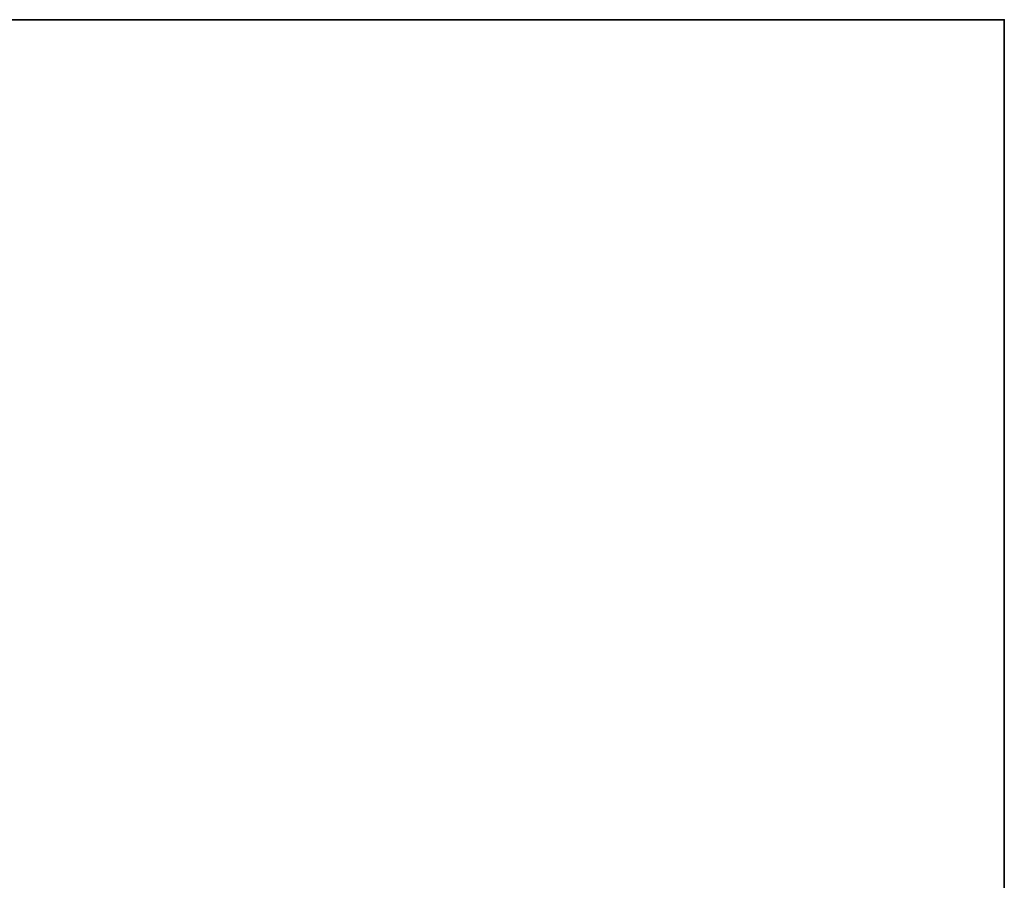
# Model space of a CAD drawing. Header units: millimetres. Extents: x -490 to 6690, y -115 to 152.
# Tile 477 of 656: x 1950 to 2040, y 54 to 133. Entities that reach past the tile are written whole.
import ezdxf

# ---------------------------------------------------------------- set-up
doc = ezdxf.new("R2010")
doc.units = ezdxf.units.MM
doc.layers.add('151', color=253, linetype='Continuous')

# ---------------------------------------------------------------- blocks, each defined once
blk = doc.blocks.new('UG_SURFACE_002')
at = {"layer": '151', "color": 252, "linetype": 'Continuous', "lineweight": 35}
for points in [[(960, 133.2, 2202.5), (2040, 133.2, 2202.5), (1890, 133.2, 2052.5), (1110, 133.2, 2052.5)], [(2040, -6.2, 2202.5), (2040, 133.2, 2202.5), (960, 133.2, 2202.5), (960, -6.2, 2202.5)], [(1890, -6.2, -7.5), (1890, 133.2, -7.5), (2040, 133.2, -7.5), (2040, -6.2, -7.5)], [(2040, 133.2, 2202.5), (2040, 133.2, -7.5), (1890, 133.2, -7.5), (1890, 133.2, 2052.5)], [(2040, -6.2, -7.5), (2040, 133.2, -7.5), (2040, 133.2, 2202.5), (2040, -6.2, 2202.5)]]:
    blk.add_3dface(points, dxfattribs=at)

msp = doc.modelspace()

# ---------------------------------------------------------------- linework, layer by layer
at = {"layer": '151', "linetype": 'Continuous', "lineweight": -3}
for p, q in [((960, 133.2, 2202.5), (2040, 133.2, 2202.5)), ((1890, 133.2, -7.5), (2040, 133.2, -7.5)), ((2040, -6.2, 2202.5), (2040, 133.2, 2202.5)), ((2040, 133.2, 2202.5), (2040, 133.2, -7.5)), ((2040, 133.2, -7.5), (2040, -6.2, -7.5))]:
    msp.add_line(p, q, dxfattribs=at)

# ---------------------------------------------------------------- block references
msp.add_blockref('UG_SURFACE_002', (0, 0), dxfattribs=at)

doc.saveas('drawing.dxf')
